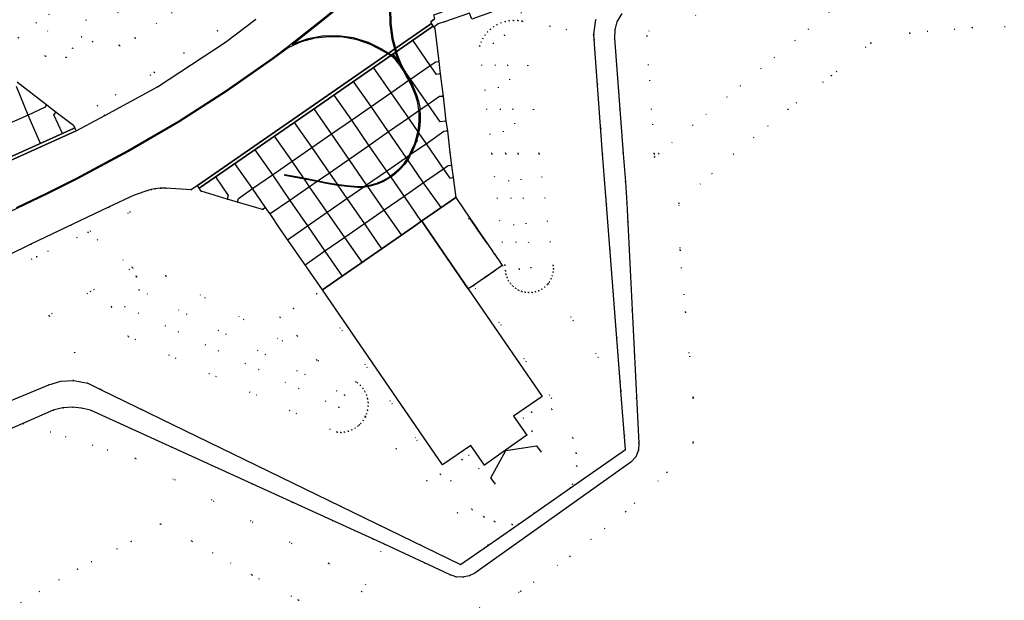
# Model space of a CAD drawing. Header units: metres. Extents: x 174791 to 179073, y 406431 to 409043.
# Tile 264 of 314: x 177646 to 177790, y 408185 to 408270. Entities that reach past the tile are written whole.
import ezdxf

# ---------------------------------------------------------------- set-up
doc = ezdxf.new("R2010")
doc.units = ezdxf.units.M
doc.linetypes.add('DOT', pattern=[6.35, 0, -6.35])
for name, color, linetype in [('panden', 254, 'Continuous'), ('scheiding_grondkering', 254, 'Continuous'), ('scheiding_muur', 254, 'Continuous'), ('terreindeelbegroeid', 254, 'DOT'), ('terreindeelonbegroeid', 254, 'DOT'), ('waterdeel', 254, 'Continuous'), ('wegdeel_opstelplaats', 254, 'Continuous'), ('wegdeel_platform_vliegverkeer', 254, 'Continuous'), ('wegdeel_rolbaan', 254, 'Continuous'), ('weginrichtingselement_markering_vliegtuigverharding', 254, 'Continuous'), ('weginrichtingselement_voeg_vliegtuigverharding', 254, 'Continuous')]:
    doc.layers.add(name, color=color, linetype=linetype)

msp = doc.modelspace()

# ---------------------------------------------------------------- linework, layer by layer
at = {"layer": 'panden'}
msp.add_polyline3d([(177704.824, 408240.104, 0), (177705.299, 408239.411, 0), (177711.544, 408230.307, 0), (177722.29, 408214.638, 0), (177718.147, 408211.796, 0), (177720.059, 408208.998, 0), (177716.971, 408206.831, 0), (177713.883, 408204.663, 0), (177711.916, 408207.522, 0), (177707.773, 408204.681, 0), (177701.175, 408214.301, 0), (177690.285, 408230.179, 0), (177691.895, 408231.294, 0), (177703.557, 408239.372, 0), (177704.756, 408240.203, 0)], close=True, dxfattribs=at)
at = {"layer": 'scheiding_grondkering'}
msp.add_polyline3d([(177715.511, 408201.881, 0), (177714.84, 408202.789, 0), (177717.017, 408206.782, 0), (177721.499, 408207.462, 0), (177722.171, 408206.554, 0)], dxfattribs=at)
at = {"layer": 'scheiding_muur'}
for p, q in [((177711.752, 408240.595), (177711.594, 408240.48)), ((177712.872, 408238.98), (177711.752, 408240.595)), ((177711.784, 408240.587), (177711.752, 408240.595)), ((177712.872, 408238.98), (177712.874, 408238.998)), ((177712.889, 408238.977), (177712.872, 408238.98)), ((177714.346, 408236.852), (177712.872, 408238.98)), ((177715.281, 408235.488), (177715.357, 408235.497)), ((177715.357, 408235.497), (177715.361, 408235.371)), ((177713.914, 408231.949), (177715.536, 408233.102)), ((177715.523, 408233.037), (177715.536, 408233.102)), ((177713.909, 408231.929), (177713.914, 408231.949)), ((177713.914, 408231.949), (177713.933, 408231.946))]:
    msp.add_line(p, q, dxfattribs=at)
at = {"layer": 'terreindeelbegroeid'}
for points in [[(177655.815, 408269.51, 0), (177656.837, 408266.286, 0), (177652.991, 408263.98, 0), (177649.932, 408264.213, 0), (177645.99, 408266.913, 0), (177639.523, 408271.343, 0), (177639.769, 408272.137, 0), (177636.025, 408273.359, 0), (177636.614, 408275.179, 0), (177630.945, 408276.955, 0), (177631.502, 408278.751, 0), (177623.381, 408281.337, 0), (177629.094, 408282.695, 0), (177653.933, 408265.327, 0), (177655.26, 408266.983, 0), (177629.137, 408284.963, 0), (177620.777, 408282.167, 0), (177620.129, 408282.373, 0), (177618.962, 408278.731, 0), (177616.334, 408280.102, 0), (177615.935, 408282.961, 0), (177631.485, 408288.203, 0)], [(177623.381, 408281.337, 0), (177620.777, 408282.167, 0), (177629.137, 408284.963, 0), (177655.26, 408266.983, 0), (177653.933, 408265.327, 0), (177629.094, 408282.695, 0)], [(177771.017, 408276.378, 0), (177739.266, 408250, 0), (177738.675, 408249.508, 0), (177738.643, 408250, 0), (177737.533, 408267.159, 0), (177740.679, 408273.723, 0), (177744.631, 408270.109, 0), (177749.674, 408275.674, 0), (177745.723, 408279.288, 0), (177750.968, 408280.607, 0)], [(177679.852, 408271.536, 0), (177679.506, 408271.276, 0), (177675.005, 408267.892, 0), (177670.12, 408264.662, 0), (177665.823, 408261.821, 0), (177660.725, 408265.738, 0), (177663.012, 408266.831, 0), (177671.459, 408272.632, 0), (177677.722, 408276.933, 0)], [(177649.932, 408264.213, 0), (177652.991, 408263.98, 0), (177656.837, 408266.286, 0), (177655.815, 408269.51, 0), (177660.725, 408265.738, 0), (177665.823, 408261.821, 0), (177665.236, 408261.433, 0), (177660.176, 408258.546, 0), (177657.464, 408256.998, 0), (177658.581, 408255.565, 0), (177654.406, 408253.308, 0), (177654.213, 408253.722, 0), (177654.012, 408254.143, 0), (177651.521, 408256.051, 0), (177650.131, 408257.095, 0), (177645.891, 408260.394, 0), (177642.074, 408263.33, 0), (177640.302, 408264.699, 0), (177638.168, 408266.397, 0), (177638.086, 408266.462, 0), (177638.025, 408266.511, 0), (177638.616, 408268.417, 0), (177639.523, 408271.343, 0), (177645.99, 408266.913, 0)], [(177680.614, 408269.606, 0), (177676.159, 408266.257, 0), (177666.284, 408259.728, 0), (177658.581, 408255.565, 0), (177657.464, 408256.998, 0), (177660.176, 408258.546, 0), (177665.236, 408261.433, 0), (177665.823, 408261.821, 0), (177670.12, 408264.662, 0), (177675.005, 408267.892, 0), (177679.506, 408271.276, 0), (177679.852, 408271.536, 0)], [(177719.395, 408269.275, 0), (177721.846, 408250, 0), (177723.913, 408233.737, 0), (177723.943, 408233.232, 0), (177723.901, 408232.728, 0), (177723.786, 408232.234, 0), (177723.602, 408231.763, 0), (177723.351, 408231.323, 0), (177723.159, 408231.076, 0), (177723.04, 408230.924, 0), (177722.674, 408230.574, 0), (177722.262, 408230.28, 0), (177721.812, 408230.048, 0), (177721.333, 408229.884, 0), (177720.835, 408229.79, 0), (177720.33, 408229.769, 0), (177719.826, 408229.821, 0), (177719.335, 408229.945, 0), (177718.867, 408230.138, 0), (177718.432, 408230.397, 0), (177718.039, 408230.715, 0), (177717.695, 408231.087, 0), (177717.409, 408231.505, 0), (177717.186, 408231.959, 0), (177717.03, 408232.441, 0), (177716.946, 408232.94, 0), (177716.854, 408233.748, 0), (177714.995, 408250, 0), (177713.198, 408265.711, 0), (177713.401, 408266.259, 0), (177713.664, 408266.78, 0), (177713.983, 408267.269, 0), (177714.354, 408267.719, 0), (177714.773, 408268.126, 0), (177715.234, 408268.483, 0), (177715.732, 408268.787, 0), (177716.303, 408269.051, 0), (177716.902, 408269.244, 0), (177717.519, 408269.364, 0), (177718.147, 408269.41, 0), (177718.775, 408269.38, 0)], [(177729.841, 408267.373, 0), (177729.874, 408266.61, 0), (177731.111, 408250, 0), (177731.663, 408242.592, 0), (177733.782, 408215.559, 0), (177733.788, 408215.483, 0), (177723.159, 408231.076, 0), (177723.351, 408231.323, 0), (177723.602, 408231.763, 0), (177723.786, 408232.234, 0), (177723.901, 408232.728, 0), (177723.943, 408233.232, 0), (177723.913, 408233.737, 0), (177721.846, 408250, 0), (177719.395, 408269.275, 0)], [(177715.143, 408266.073, 0), (177716.995, 408250, 0), (177718.934, 408233.168, 0), (177720.722, 408233.372, 0), (177718.8, 408250, 0), (177716.803, 408267.28, 0)], [(177715.143, 408266.073, 0), (177716.803, 408267.28, 0), (177718.8, 408250, 0), (177720.722, 408233.372, 0), (177718.934, 408233.168, 0), (177716.995, 408250, 0)], [(177672.338, 408244.966, 0), (177672.613, 408244.536, 0), (177676.406, 408243.399, 0), (177677.921, 408242.952, 0), (177681.582, 408241.863, 0), (177681.661, 408241.921, 0), (177681.993, 408242.168, 0), (177682.344, 408241.686, 0), (177682.684, 408241.22, 0), (177684.183, 408238.938, 0), (177690.285, 408230.179, 0), (177689.463, 408229.61, 0), (177686.091, 408227.454, 0), (177684.112, 408226.189, 0), (177686.628, 408223.481, 0), (177689.452, 408219.961, 0), (177667.499, 408232.196, 0), (177663.194, 408232.112, 0), (177662.629, 408233.424, 0), (177656.146, 408238.56, 0), (177662.317, 408241.506, 0), (177659.111, 408242.193, 0), (177662.849, 408243.977, 0), (177664.994, 408244.701, 0), (177665.354, 408244.775, 0), (177665.883, 408244.872, 0), (177666.672, 408244.959, 0), (177667.464, 408244.99, 0), (177671.199, 408244.748, 0), (177672.08, 408245.345, 0)], [(177723.159, 408231.076, 0), (177733.788, 408215.483, 0), (177734.458, 408206.932, 0), (177726.439, 408201.341, 0), (177726.743, 408201.858, 0), (177727.331, 408204.513, 0), (177727.276, 408206.374, 0), (177726.784, 408208.633, 0), (177723.701, 408212.798, 0), (177720.75, 408212.35, 0), (177723.676, 408214.38, 0), (177712.279, 408230.811, 0), (177713.261, 408231.485, 0), (177713.909, 408231.929, 0), (177713.933, 408231.946, 0), (177715.523, 408233.037, 0), (177716.502, 408233.708, 0), (177716.854, 408233.748, 0), (177716.946, 408232.94, 0), (177717.03, 408232.441, 0), (177717.186, 408231.959, 0), (177717.409, 408231.505, 0), (177717.695, 408231.087, 0), (177718.039, 408230.715, 0), (177718.432, 408230.397, 0), (177718.867, 408230.138, 0), (177719.335, 408229.945, 0), (177719.826, 408229.821, 0), (177720.33, 408229.769, 0), (177720.835, 408229.79, 0), (177721.333, 408229.884, 0), (177721.812, 408230.048, 0), (177722.262, 408230.28, 0), (177722.674, 408230.574, 0), (177723.04, 408230.924, 0)], [(177663.194, 408232.112, 0), (177659.532, 408227.699, 0), (177662.02, 408223.394, 0), (177692.438, 408209.439, 0), (177692.983, 408209.414, 0), (177693.526, 408209.461, 0), (177694.057, 408209.581, 0), (177694.568, 408209.772, 0), (177695.048, 408210.029, 0), (177695.49, 408210.349, 0), (177695.687, 408210.537, 0), (177695.884, 408210.725, 0), (177696.225, 408211.15, 0), (177696.505, 408211.617, 0), (177696.549, 408211.721, 0), (177714.471, 408192.996, 0), (177710.423, 408190.173, 0), (177657.966, 408215.67, 0), (177650.44, 408226.431, 0), (177656.535, 408229.928, 0), (177662.629, 408233.424, 0)], [(177689.452, 408219.961, 0), (177695.402, 408216.645, 0), (177695.816, 408216.271, 0), (177696.174, 408215.844, 0), (177696.47, 408215.372, 0), (177696.699, 408214.864, 0), (177696.855, 408214.329, 0), (177696.937, 408213.778, 0), (177696.942, 408213.22, 0), (177696.871, 408212.668, 0), (177696.724, 408212.13, 0), (177696.549, 408211.721, 0), (177696.505, 408211.617, 0), (177696.225, 408211.15, 0), (177695.884, 408210.725, 0), (177695.687, 408210.537, 0), (177695.49, 408210.349, 0), (177695.048, 408210.029, 0), (177694.568, 408209.772, 0), (177694.057, 408209.581, 0), (177693.526, 408209.461, 0), (177692.983, 408209.414, 0), (177692.438, 408209.439, 0), (177662.02, 408223.394, 0), (177659.532, 408227.699, 0), (177663.194, 408232.112, 0), (177667.499, 408232.196, 0)], [(177692.741, 408213.042, 0), (177693.55, 408214.855, 0), (177663.571, 408230.19, 0), (177661.491, 408227.701, 0)], [(177692.741, 408213.042, 0), (177661.491, 408227.701, 0), (177663.571, 408230.19, 0), (177693.55, 408214.855, 0)], [(177710.66, 408205.453, 0), (177708.988, 408202.385, 0), (177712.081, 408198.203, 0), (177713.801, 408197.098, 0), (177715.377, 408196.425, 0), (177717.917, 408195.99, 0), (177718.954, 408196.122, 0), (177714.471, 408192.996, 0), (177696.549, 408211.721, 0), (177696.724, 408212.13, 0), (177696.871, 408212.668, 0), (177696.942, 408213.22, 0), (177696.937, 408213.778, 0), (177696.855, 408214.329, 0), (177696.699, 408214.864, 0), (177696.47, 408215.372, 0), (177696.174, 408215.844, 0), (177695.816, 408216.271, 0), (177695.402, 408216.645, 0), (177689.452, 408219.961, 0), (177686.628, 408223.481, 0), (177684.112, 408226.189, 0), (177686.091, 408227.454, 0), (177689.463, 408229.61, 0), (177707.515, 408203.292, 0)], [(177699.337, 408193.128, 0), (177696.036, 408186.22, 0), (177691.241, 408190.316, 0), (177663.067, 408205.617, 0), (177646.638, 408210.706, 0), (177651.062, 408212.634, 0), (177652.454, 408212.973, 0), (177653.884, 408213.077, 0), (177655.214, 408212.961, 0), (177656.511, 408212.642, 0)], [(177727.331, 408204.513, 0), (177726.743, 408201.858, 0), (177726.439, 408201.341, 0), (177718.954, 408196.122, 0), (177717.917, 408195.99, 0), (177715.377, 408196.425, 0), (177713.801, 408197.098, 0), (177712.081, 408198.203, 0), (177708.988, 408202.385, 0), (177710.66, 408205.453, 0), (177711.637, 408206.124, 0), (177713.065, 408204.089, 0), (177713.883, 408204.663, 0), (177716.971, 408206.831, 0), (177720.059, 408208.998, 0), (177720.877, 408209.572, 0), (177719.524, 408211.5, 0), (177720.75, 408212.35, 0), (177723.701, 408212.798, 0), (177726.784, 408208.633, 0), (177727.276, 408206.374, 0)]]:
    msp.add_polyline3d(points, close=True, dxfattribs=at)
for points in [[(177717.605, 408283.351, 0), (177719.395, 408269.275, 0), (177718.775, 408269.38, 0), (177718.147, 408269.41, 0), (177717.519, 408269.364, 0), (177716.902, 408269.244, 0), (177716.303, 408269.051, 0), (177715.732, 408268.787, 0), (177715.234, 408268.483, 0), (177714.773, 408268.126, 0), (177714.354, 408267.719, 0), (177713.983, 408267.269, 0), (177713.664, 408266.78, 0), (177713.401, 408266.259, 0), (177713.198, 408265.711, 0), (177714.995, 408250, 0), (177716.854, 408233.748, 0), (177716.502, 408233.708, 0), (177715.928, 408234.545, 0), (177715.361, 408235.371, 0), (177715.281, 408235.488, 0), (177715.152, 408235.683, 0), (177714.346, 408236.852, 0), (177712.889, 408238.977, 0), (177712.874, 408238.998, 0), (177711.784, 408240.587, 0), (177709.714, 408243.606, 0), (177709.335, 408246.527, 0), (177709.097, 408248.299, 0), (177708.874, 408250.17, 0), (177708.497, 408253.338, 0), (177708.276, 408254.749, 0), (177707.866, 408258.349, 0), (177707.465, 408261.605, 0), (177707.248, 408263.437, 0), (177706.667, 408268.224, 0), (177706.509, 408268.441, 0), (177707.165, 408268.908, 0), (177708.062, 408269.214, 0), (177711.741, 408270.47, 0)], [(177730.134, 408269.528, 0), (177729.841, 408267.373, 0), (177719.395, 408269.275, 0), (177717.605, 408283.351, 0)], [(177629.907, 408203.412, 0), (177646.638, 408210.706, 0), (177663.067, 408205.617, 0), (177691.241, 408190.316, 0), (177696.036, 408186.22, 0), (177699.337, 408193.128, 0), (177708.785, 408188.728, 0), (177709.75, 408188.388, 0), (177710.772, 408188.332, 0), (177711.663, 408188.524, 0), (177712.477, 408188.931, 0), (177735.236, 408205.103, 0), (177735.953, 408205.858, 0), (177736.353, 408206.819, 0), (177736.384, 408207.86, 0), (177734.654, 408242.815, 0), (177734.423, 408245.916, 0), (177738.675, 408249.508, 0), (177739.266, 408250, 0), (177771.017, 408276.378, 0), (177774.655, 408279.539, 0), (177783.621, 408277.418, 0), (177807.47, 408271.776, 0)], [(177656.785, 408275.898, 0), (177663.012, 408266.831, 0), (177660.725, 408265.738, 0), (177655.815, 408269.51, 0)], [(177671.459, 408272.632, 0), (177663.012, 408266.831, 0), (177656.785, 408275.898, 0)], [(177740.679, 408273.723, 0), (177737.533, 408267.159, 0), (177738.643, 408250, 0), (177738.675, 408249.508, 0), (177734.423, 408245.916, 0), (177734.119, 408250, 0), (177732.866, 408266.832, 0), (177732.894, 408268.027, 0), (177733.204, 408269.181, 0), (177733.914, 408270.41, 0)], [(177712.86, 408183.739, 0), (177719.21, 408186.279, 0), (177726.354, 408191.359, 0), (177734.45, 408197.868, 0), (177740.483, 408203.583, 0), (177744.293, 408207.869, 0), (177744.293, 408214.536, 0), (177743.182, 408226.919, 0), (177742.388, 408235.968, 0), (177742.229, 408242.794, 0), (177750.167, 408249.938, 0), (177758.104, 408256.446, 0), (177764.454, 408261.368, 0), (177770.169, 408266.13, 0), (177775.884, 408267.559, 0), (177784.933, 408268.353, 0), (177796.204, 408268.67, 0)], [(177796.204, 408268.67, 0), (177784.933, 408268.353, 0), (177775.884, 408267.559, 0), (177770.169, 408266.13, 0), (177764.454, 408261.368, 0), (177758.104, 408256.446, 0), (177750.167, 408249.938, 0), (177742.229, 408242.794, 0), (177742.388, 408235.968, 0), (177743.182, 408226.919, 0), (177744.293, 408214.536, 0), (177744.293, 408207.869, 0), (177740.483, 408203.583, 0), (177734.45, 408197.868, 0), (177726.354, 408191.359, 0), (177719.21, 408186.279, 0), (177712.86, 408183.739, 0)], [(177634.753, 408230.422, 0), (177647.819, 408236.802, 0), (177659.111, 408242.193, 0), (177662.317, 408241.506, 0), (177656.146, 408238.56, 0), (177648.689, 408235.001, 0), (177642.14, 408231.803, 0)], [(177642.14, 408231.803, 0), (177648.689, 408235.001, 0), (177656.146, 408238.56, 0), (177662.629, 408233.424, 0), (177656.535, 408229.928, 0), (177650.44, 408226.431, 0), (177657.966, 408215.67, 0), (177656.101, 408216.589, 0), (177654.06, 408216.985, 0), (177652.213, 408216.873, 0), (177650.443, 408216.332, 0), (177628.08, 408207.089, 0)], [(177646.359, 408184.647, 0), (177654.614, 408189.516, 0), (177662.445, 408193.537, 0), (177666.72, 408196.078, 0), (177671.268, 408193.581, 0), (177679.999, 408188.66, 0), (177686.825, 408185.009, 0), (177692.381, 408182.786, 0)], [(177692.381, 408182.786, 0), (177686.825, 408185.009, 0), (177679.999, 408188.66, 0), (177671.268, 408193.581, 0), (177666.72, 408196.078, 0), (177662.445, 408193.537, 0), (177654.614, 408189.516, 0), (177646.359, 408184.647, 0)]]:
    msp.add_polyline3d(points, dxfattribs=at)
at = {"layer": 'terreindeelonbegroeid'}
for points in [[(177720.75, 408212.35, 0), (177719.524, 408211.5, 0), (177720.877, 408209.572, 0), (177720.059, 408208.998, 0), (177718.147, 408211.796, 0), (177722.29, 408214.638, 0), (177711.544, 408230.307, 0), (177712.279, 408230.811, 0), (177723.676, 408214.38, 0)], [(177713.883, 408204.663, 0), (177713.065, 408204.089, 0), (177711.637, 408206.124, 0), (177710.66, 408205.453, 0), (177707.515, 408203.292, 0), (177689.463, 408229.61, 0), (177690.285, 408230.179, 0), (177701.175, 408214.301, 0), (177707.773, 408204.681, 0), (177711.916, 408207.522, 0)]]:
    msp.add_polyline3d(points, close=True, dxfattribs=at)
at = {"layer": 'waterdeel'}
for points in [[(177628.08, 408207.089, 0), (177650.443, 408216.332, 0), (177652.213, 408216.873, 0), (177654.06, 408216.985, 0), (177656.101, 408216.589, 0), (177657.966, 408215.67, 0), (177710.423, 408190.173, 0), (177714.471, 408192.996, 0), (177718.954, 408196.122, 0), (177726.439, 408201.341, 0), (177734.458, 408206.932, 0), (177733.788, 408215.483, 0), (177733.782, 408215.559, 0), (177731.663, 408242.592, 0), (177731.111, 408250, 0), (177729.874, 408266.61, 0), (177729.841, 408267.373, 0), (177730.134, 408269.528, 0)], [(177733.914, 408270.41, 0), (177733.204, 408269.181, 0), (177732.894, 408268.027, 0), (177732.866, 408266.832, 0), (177734.119, 408250, 0), (177734.423, 408245.916, 0), (177734.654, 408242.815, 0), (177736.384, 408207.86, 0), (177736.353, 408206.819, 0), (177735.953, 408205.858, 0), (177735.236, 408205.103, 0), (177712.477, 408188.931, 0), (177711.663, 408188.524, 0), (177710.772, 408188.332, 0), (177709.75, 408188.388, 0), (177708.785, 408188.728, 0), (177699.337, 408193.128, 0), (177656.511, 408212.642, 0), (177655.214, 408212.961, 0), (177653.884, 408213.077, 0), (177652.454, 408212.973, 0), (177651.062, 408212.634, 0), (177646.638, 408210.706, 0), (177629.907, 408203.412, 0)]]:
    msp.add_polyline3d(points, dxfattribs=at)
at = {"layer": 'wegdeel_opstelplaats'}
for points in [[(177706.509, 408268.441, 0), (177706.408, 408268.573, 0), (177706.146, 408268.956, 0), (177706.208, 408268.999, 0), (177706.128, 408269.109, 0), (177706.064, 408269.197, 0), (177706.555, 408269.571, 0), (177706.66, 408269.651, 0), (177706.501, 408270.205, 0), (177707.908, 408270.7, 0), (177711.239, 408271.871, 0), (177711.014, 408272.463, 0), (177713.851, 408273.447, 0), (177714.068, 408272.874, 0), (177715.854, 408273.506, 0), (177716.46, 408271.822, 0), (177714.699, 408271.167, 0), (177714.908, 408270.605, 0), (177712.078, 408269.583, 0), (177711.741, 408270.47, 0), (177708.062, 408269.214, 0), (177707.165, 408268.908, 0)], [(177716.502, 408233.708, 0), (177715.523, 408233.037, 0), (177713.933, 408231.946, 0), (177713.909, 408231.929, 0), (177713.261, 408231.485, 0), (177712.279, 408230.811, 0), (177711.544, 408230.307, 0), (177705.299, 408239.411, 0), (177704.824, 408240.104, 0), (177704.756, 408240.203, 0), (177709.714, 408243.606, 0), (177711.784, 408240.587, 0), (177712.874, 408238.998, 0), (177712.889, 408238.977, 0), (177714.346, 408236.852, 0), (177715.152, 408235.683, 0), (177715.281, 408235.488, 0), (177715.361, 408235.371, 0), (177715.928, 408234.545, 0)]]:
    msp.add_polyline3d(points, close=True, dxfattribs=at)
at = {"layer": 'wegdeel_platform_vliegverkeer'}
for points in [[(177706.408, 408268.573, 0), (177706.137, 408268.387, 0), (177689.437, 408256.779, 0), (177672.488, 408245.081, 0), (177672.338, 408244.966, 0), (177672.08, 408245.345, 0), (177689.122, 408257.153, 0), (177705.896, 408268.783, 0), (177706.146, 408268.956, 0)], [(177706.509, 408268.441, 0), (177706.667, 408268.224, 0), (177707.248, 408263.437, 0), (177707.465, 408261.605, 0), (177707.866, 408258.349, 0), (177708.276, 408254.749, 0), (177708.497, 408253.338, 0), (177708.874, 408250.17, 0), (177709.097, 408248.299, 0), (177709.335, 408246.527, 0), (177709.714, 408243.606, 0), (177704.756, 408240.203, 0), (177703.557, 408239.372, 0), (177691.895, 408231.294, 0), (177690.285, 408230.179, 0), (177684.183, 408238.938, 0), (177682.684, 408241.22, 0), (177682.344, 408241.686, 0), (177681.993, 408242.168, 0), (177681.661, 408241.921, 0), (177681.582, 408241.863, 0), (177677.921, 408242.952, 0), (177676.406, 408243.399, 0), (177672.613, 408244.536, 0), (177672.338, 408244.966, 0), (177672.488, 408245.081, 0), (177689.437, 408256.779, 0), (177706.137, 408268.387, 0), (177706.408, 408268.573, 0)], [(177654.406, 408253.308, 0), (177634.715, 408244.446, 0), (177616.904, 408236.421, 0), (177616.603, 408236.286, 0), (177616.407, 408236.707, 0), (177616.764, 408236.882, 0), (177616.781, 408236.89, 0), (177634.629, 408244.913, 0), (177654.05, 408253.657, 0), (177654.092, 408253.676, 0), (177654.118, 408253.686, 0), (177654.213, 408253.722, 0)]]:
    msp.add_polyline3d(points, close=True, dxfattribs=at)
msp.add_polyline3d([(177645.891, 408260.394, 0), (177650.131, 408257.095, 0), (177651.521, 408256.051, 0), (177654.012, 408254.143, 0), (177654.213, 408253.722, 0), (177654.118, 408253.686, 0), (177654.092, 408253.676, 0), (177654.05, 408253.657, 0), (177634.629, 408244.913, 0)], dxfattribs=at)
at = {"layer": 'wegdeel_rolbaan'}
for points in [[(177634.715, 408244.446, 0), (177654.406, 408253.308, 0), (177658.581, 408255.565, 0), (177666.284, 408259.728, 0), (177676.159, 408266.257, 0), (177680.614, 408269.606, 0)], [(177706.555, 408269.571, 0), (177706.064, 408269.197, 0), (177706.128, 408269.109, 0), (177706.208, 408268.999, 0), (177706.146, 408268.956, 0), (177705.896, 408268.783, 0), (177689.122, 408257.153, 0), (177672.08, 408245.345, 0), (177671.199, 408244.748, 0), (177667.464, 408244.99, 0), (177666.672, 408244.959, 0), (177665.883, 408244.872, 0), (177665.354, 408244.775, 0), (177664.994, 408244.701, 0), (177662.849, 408243.977, 0), (177659.111, 408242.193, 0), (177647.819, 408236.802, 0), (177634.753, 408230.422, 0)]]:
    msp.add_polyline3d(points, dxfattribs=at)
at = {"layer": 'weginrichtingselement_markering_vliegtuigverharding'}
msp.add_line((177704.124, 408251.749), (177704.158, 408251.9), dxfattribs=at)
for points in [[(177802.795, 408386.271, 0), (177788.398, 408370.8, 0), (177774.097, 408355.379, 0), (177760.124, 408340.363, 0), (177745.986, 408325.168, 0), (177732.222, 408310.338, 0), (177723.584, 408301.147, 0), (177716.931, 408294.305, 0), (177711.542, 408288.884, 0), (177705.072, 408282.542, 0), (177703.426, 408280.514, 0), (177702.099, 408278.264, 0), (177701.119, 408275.843, 0), (177700.508, 408273.303, 0), (177700.236, 408271.126, 0), (177700.248, 408268.931, 0), (177700.542, 408266.757, 0), (177701.114, 408264.639, 0)], [(177645.716, 408242.146, 0), (177650.105, 408244.254, 0), (177654.455, 408246.441, 0), (177661.965, 408250.449, 0), (177669.318, 408254.738, 0), (177676.256, 408259.198, 0), (177683.022, 408263.915, 0), (177685.216, 408265.557, 0), (177690.733, 408269.934, 0), (177696.069, 408274.413, 0), (177701.236, 408279.085, 0), (177704.966, 408282.649, 0), (177711.436, 408288.99, 0), (177716.822, 408294.408, 0), (177717.908, 408296.065, 0), (177718.689, 408297.886, 0), (177719.141, 408299.815, 0), (177719.251, 408301.794, 0), (177719.014, 408303.761, 0)], [(177685.867, 408265.881, 0), (177690.827, 408269.816, 0), (177696.167, 408274.3, 0), (177701.34, 408278.977, 0), (177703.944, 408281.466, 0), (177702.668, 408279.619, 0), (177701.635, 408277.625, 0), (177700.861, 408275.518, 0), (177700.36, 408273.329, 0), (177700.086, 408271.131, 0), (177700.098, 408268.916, 0), (177700.396, 408266.722, 0), (177700.974, 408264.583, 0)], [(177691.256, 408267.034, 0), (177689.199, 408266.799, 0), (177687.2, 408266.262, 0), (177685.303, 408265.434, 0), (177683.11, 408263.795, 0), (177676.34, 408259.073, 0), (177669.396, 408254.61, 0), (177662.038, 408250.318, 0), (177654.523, 408246.307, 0), (177650.171, 408244.119, 0), (177645.78, 408242.01, 0), (177638.946, 408238.8, 0), (177637.767, 408238.267, 0), (177626.354, 408233.207, 0), (177614.806, 408228.467, 0), (177612.645, 408227.643, 0), (177604.551, 408224.68, 0), (177596.371, 408221.963, 0), (177588.112, 408219.496, 0), (177579.752, 408217.278, 0), (177571.32, 408215.35, 0), (177562.826, 408213.714, 0), (177554.281, 408212.372, 0), (177543.851, 408210.9, 0)], [(177699.069, 408265.175, 0), (177697.017, 408266.194, 0), (177694.827, 408266.866, 0), (177692.556, 408267.174, 0), (177690.266, 408267.11, 0), (177688.016, 408266.675, 0), (177685.867, 408265.881, 0)], [(177699.15, 408264.949, 0), (177697.316, 408265.907, 0), (177695.359, 408266.583, 0), (177693.324, 408266.961, 0), (177691.256, 408267.034, 0)], [(177702.206, 408262.227, 0), (177702.311, 408262.033, 0), (177702.639, 408261.427, 0), (177703.004, 408260.772, 0), (177703.111, 408260.58, 0), (177703.529, 408259.754, 0), (177703.991, 408258.585, 0), (177704.277, 408257.622, 0), (177704.461, 408256.724, 0), (177704.501, 408256.315, 0), (177704.557, 408255.758, 0), (177704.542, 408254.735, 0), (177704.437, 408253.648, 0), (177704.308, 408253.019, 0), (177704.207, 408252.523, 0), (177703.874, 408251.411, 0), (177703.426, 408250.379, 0), (177703.193, 408249.942, 0), (177702.862, 408249.322, 0), (177702.727, 408249.123, 0), (177702.298, 408248.489, 0), (177701.569, 408247.682, 0), (177700.856, 408247.039, 0), (177700.237, 408246.588, 0), (177700.077, 408246.472, 0), (177699.195, 408245.969, 0), (177698.275, 408245.577, 0), (177697.228, 408245.267, 0), (177696.913, 408245.209, 0), (177696.278, 408245.094, 0), (177696.176, 408245.092, 0), (177695.431, 408245.078, 0), (177693.854, 408245.209, 0), (177692.64, 408245.365, 0), (177692.553, 408245.379, 0), (177691.701, 408245.525, 0), (177690.834, 408245.675, 0), (177689.51, 408245.931, 0), (177687.68, 408246.285, 0), (177684.81, 408246.84, 0), (177684.839, 408246.988, 0), (177687.559, 408246.461, 0), (177689.683, 408246.05, 0), (177690.861, 408245.822, 0), (177691.726, 408245.672, 0), (177692.433, 408245.552, 0), (177692.662, 408245.513, 0), (177693.87, 408245.358, 0), (177695.435, 408245.228, 0), (177696.263, 408245.243, 0), (177696.439, 408245.275, 0), (177696.819, 408245.345, 0), (177697.193, 408245.413, 0), (177698.224, 408245.719, 0), (177699.128, 408246.104, 0), (177699.995, 408246.598, 0), (177700.152, 408246.712, 0), (177700.761, 408247.155, 0), (177701.462, 408247.788, 0), (177702.18, 408248.582, 0), (177702.636, 408249.255, 0), (177702.733, 408249.399, 0), (177702.925, 408249.759, 0), (177703.291, 408250.444, 0), (177703.733, 408251.462, 0), (177704.062, 408252.56, 0), (177704.19, 408253.19, 0), (177704.288, 408253.67, 0), (177704.392, 408254.743, 0), (177704.407, 408255.751, 0), (177704.36, 408256.218, 0), (177704.312, 408256.702, 0), (177704.131, 408257.585, 0), (177703.849, 408258.536, 0), (177703.392, 408259.693, 0), (177702.979, 408260.51, 0), (177702.881, 408260.686, 0), (177702.508, 408261.355, 0), (177702.076, 408262.154, 0), (177701.564, 408262.898, 0), (177700.875, 408263.783, 0), (177700.298, 408264.238, 0), (177699.15, 408264.949, 0)], [(177699.069, 408265.175, 0), (177700.391, 408264.356, 0), (177700.983, 408263.889, 0), (177701.355, 408263.41, 0), (177701.597, 408263.1, 0)], [(177701.597, 408263.1, 0), (177701.22, 408263.946, 0), (177700.974, 408264.583, 0)], [(177702.206, 408262.227, 0), (177701.784, 408263.049, 0), (177701.359, 408264.003, 0), (177701.114, 408264.639, 0)], [(177703.282, 408250, 0), (177703.285, 408250.005, 0), (177703.291, 408250.017, 0)]]:
    msp.add_polyline3d(points, dxfattribs=at)
at = {"layer": 'weginrichtingselement_voeg_vliegtuigverharding'}
for p, q in [((177705.167, 408256.811), (177705.178, 408256.818)), ((177703.267, 408250), (177703.291, 408250.017))]:
    msp.add_line(p, q, dxfattribs=at)
for points in [[(177707.465, 408261.605, 0), (177706.925, 408261.542, 0), (177706.013, 408262.852, 0), (177703.476, 408266.538, 0)], [(177708.276, 408254.749, 0), (177707.435, 408254.639, 0), (177705.69, 408257.139, 0), (177705.683, 408257.148, 0), (177703.128, 408260.858, 0), (177703.118, 408260.871, 0), (177702.311, 408262.033, 0), (177701.355, 408263.41, 0), (177700.581, 408264.525, 0)], [(177677.921, 408242.952, 0), (177678.047, 408243.467, 0), (177680.104, 408244.909, 0), (177683.023, 408246.9, 0), (177685.883, 408248.904, 0), (177688.742, 408250.89, 0), (177691.64, 408252.886, 0), (177694.513, 408254.858, 0), (177697.379, 408256.854, 0), (177700.254, 408258.862, 0), (177702.881, 408260.686, 0), (177703.004, 408260.772, 0), (177703.128, 408260.858, 0), (177703.137, 408260.864, 0), (177706.013, 408262.852, 0), (177706.807, 408263.386, 0), (177707.248, 408263.437, 0)], [(177697.707, 408262.528, 0), (177700.254, 408258.862, 0), (177702.829, 408255.157, 0), (177704.19, 408253.19, 0), (177704.308, 408253.019, 0), (177705.394, 408251.451, 0), (177707.932, 408247.746, 0), (177708.836, 408246.439, 0), (177709.335, 408246.527, 0)], [(177649.239, 408251.491, 0), (177647.442, 408255.623, 0), (177645.708, 408259.779, 0)], [(177645.891, 408260.394, 0), (177650.131, 408257.095, 0), (177651.521, 408256.051, 0), (177654.012, 408254.143, 0), (177654.213, 408253.722, 0), (177654.118, 408253.686, 0), (177654.092, 408253.676, 0), (177654.05, 408253.657, 0), (177652.437, 408252.931, 0), (177649.239, 408251.491, 0), (177646.034, 408250.048, 0)], [(177707.584, 408242.144, 0), (177705.043, 408245.755, 0), (177702.727, 408249.123, 0), (177702.636, 408249.255, 0), (177702.493, 408249.463, 0), (177699.939, 408253.174, 0), (177697.379, 408256.854, 0), (177694.834, 408260.53, 0)], [(177707.866, 408258.349, 0), (177707.353, 408258.307, 0), (177705.69, 408257.139, 0), (177704.501, 408256.315, 0), (177704.36, 408256.218, 0), (177702.829, 408255.157, 0), (177699.939, 408253.174, 0), (177697.071, 408251.158, 0), (177694.169, 408249.163, 0), (177691.302, 408247.175, 0), (177689.683, 408246.05, 0), (177689.51, 408245.931, 0), (177688.436, 408245.185, 0), (177685.543, 408243.197, 0), (177682.683, 408241.22, 0)], [(177691.96, 408258.533, 0), (177694.513, 408254.858, 0), (177697.071, 408251.158, 0), (177699.629, 408247.474, 0), (177700.152, 408246.712, 0), (177700.237, 408246.588, 0), (177702.18, 408243.754, 0), (177704.67, 408240.143, 0)], [(177650.131, 408257.095, 0), (177649.83, 408256.708, 0), (177647.442, 408255.623, 0), (177644.249, 408254.176, 0), (177641.026, 408252.741, 0), (177637.887, 408251.32, 0), (177634.652, 408249.867, 0), (177631.484, 408248.438, 0), (177628.298, 408247.01, 0), (177625.102, 408245.584, 0), (177622.565, 408244.414, 0), (177622.427, 408244.35, 0), (177621.916, 408244.115, 0), (177618.698, 408242.693, 0), (177616.217, 408241.587, 0), (177615.756, 408241.54, 0)], [(177652.437, 408252.931, 0), (177651.18, 408255.667, 0), (177651.521, 408256.051, 0)], [(177701.817, 408238.167, 0), (177699.305, 408241.766, 0), (177696.913, 408245.209, 0), (177696.819, 408245.345, 0), (177696.728, 408245.477, 0), (177694.169, 408249.163, 0), (177691.64, 408252.886, 0), (177689.085, 408256.536, 0)], [(177686.189, 408254.537, 0), (177688.742, 408250.89, 0), (177691.302, 408247.175, 0), (177692.433, 408245.552, 0), (177692.553, 408245.379, 0), (177693.873, 408243.484, 0), (177696.409, 408239.78, 0), (177698.922, 408236.161, 0)], [(177696.061, 408234.18, 0), (177693.539, 408237.777, 0), (177690.994, 408241.506, 0), (177688.436, 408245.185, 0), (177687.68, 408246.285, 0), (177687.559, 408246.461, 0), (177685.883, 408248.904, 0), (177683.334, 408252.567, 0)], [(177685.22, 408237.457, 0), (177688.121, 408239.486, 0), (177690.994, 408241.506, 0), (177693.873, 408243.484, 0), (177696.176, 408245.092, 0), (177696.439, 408245.275, 0), (177696.728, 408245.477, 0), (177699.629, 408247.474, 0), (177702.493, 408249.463, 0), (177702.925, 408249.759, 0), (177703.193, 408249.942, 0), (177703.285, 408250.005, 0), (177705.394, 408251.451, 0), (177707.989, 408253.272, 0), (177708.497, 408253.338, 0)], [(177680.438, 408250.568, 0), (177683.023, 408246.9, 0), (177685.543, 408243.197, 0), (177688.121, 408239.486, 0), (177690.655, 408235.782, 0), (177693.161, 408232.171, 0)], [(177681.993, 408242.168, 0), (177680.104, 408244.909, 0), (177677.55, 408248.575, 0)], [(177709.097, 408248.299, 0), (177708.614, 408248.223, 0), (177707.932, 408247.746, 0), (177705.043, 408245.755, 0), (177702.18, 408243.754, 0), (177699.305, 408241.766, 0), (177696.409, 408239.78, 0), (177693.539, 408237.777, 0), (177690.655, 408235.782, 0), (177687.767, 408233.777, 0)], [(177674.698, 408246.606, 0), (177676.559, 408243.892, 0), (177676.406, 408243.399, 0)]]:
    msp.add_polyline3d(points, dxfattribs=at)

doc.saveas('drawing.dxf')
